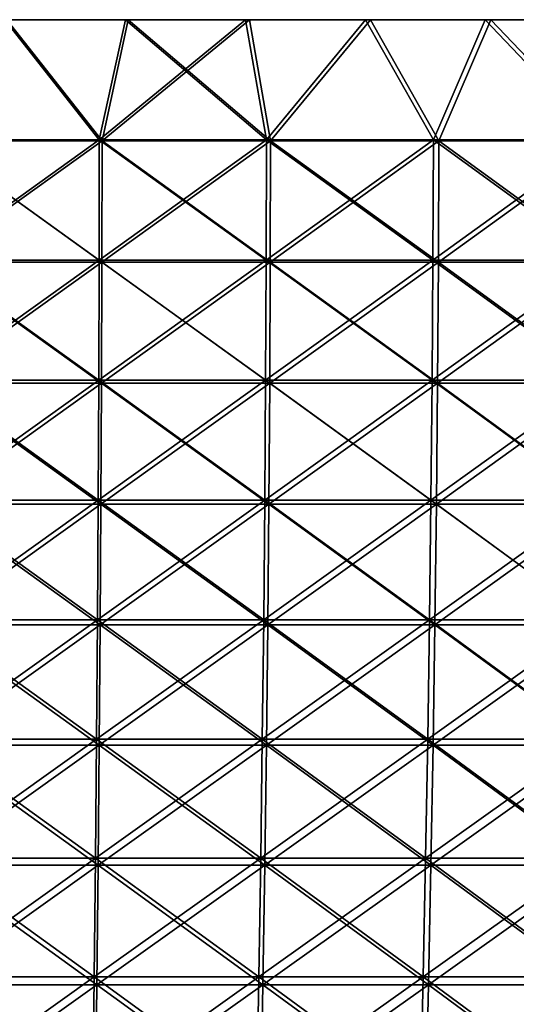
# Model space of a CAD drawing. Header units: millimetres. Extents: x -250 to 250, y -45 to 4150.
# Tile 705 of 805: x 12 to 34, y 4105 to 4150. Entities that reach past the tile are written whole.
import ezdxf

# ---------------------------------------------------------------- set-up
doc = ezdxf.new("R2010")
doc.units = ezdxf.units.MM
doc.header["$LTSCALE"] = 81.481481
for name, color, linetype in [('18', 7, 'CONTINUOUS'), ('19', 7, 'CONTINUOUS'), ('20', 7, 'CONTINUOUS'), ('21', 7, 'CONTINUOUS'), ('22', 7, 'CONTINUOUS')]:
    doc.layers.add(name, color=color, linetype=linetype)

msp = doc.modelspace()

# ---------------------------------------------------------------- linework, layer by layer
at = {"layer": '18', "color": 7, "linetype": 'CONTINUOUS'}
for points in [[(-27.598, 4150, -248.472), (-33.088, 4150, -247.801), (27.598, 4150, -248.472), (-27.598, 4150, -248.472)], [(27.598, 4150, -248.472), (-33.088, 4150, -247.801), (0, 4150, -248), (27.598, 4150, -248.472)], [(27.598, 4150, 248.472), (33.088, 4150, 247.801), (-27.598, 4150, 248.472), (27.598, 4150, 248.472)], [(-27.598, 4150, 248.472), (33.088, 4150, 247.801), (0, 4150, 248), (-27.598, 4150, 248.472)], [(-22.095, 4150, 249.022), (27.598, 4150, 248.472), (-27.598, 4150, 248.472), (-22.095, 4150, 249.022)], [(-22.095, 4150, -249.022), (-27.598, 4150, -248.472), (22.095, 4150, -249.022), (-22.095, 4150, -249.022)], [(22.095, 4150, -249.022), (-27.598, 4150, -248.472), (27.598, 4150, -248.472), (22.095, 4150, -249.022)], [(22.095, 4150, 249.022), (27.598, 4150, 248.472), (-22.095, 4150, 249.022), (22.095, 4150, 249.022)], [(-16.581, 4150, 249.45), (22.095, 4150, 249.022), (-22.095, 4150, 249.022), (-16.581, 4150, 249.45)], [(-16.581, 4150, -249.45), (-22.095, 4150, -249.022), (16.581, 4150, -249.45), (-16.581, 4150, -249.45)], [(16.581, 4150, -249.45), (-22.095, 4150, -249.022), (22.095, 4150, -249.022), (16.581, 4150, -249.45)], [(16.581, 4150, 249.45), (22.095, 4150, 249.022), (-16.581, 4150, 249.45), (16.581, 4150, 249.45)], [(-11.058, 4150, 249.755), (16.581, 4150, 249.45), (-16.581, 4150, 249.45), (-11.058, 4150, 249.755)], [(11.058, 4150, -249.755), (-16.581, 4150, -249.45), (16.581, 4150, -249.45), (11.058, 4150, -249.755)], [(11.058, 4150, 249.755), (16.581, 4150, 249.45), (-11.058, 4150, 249.755), (11.058, 4150, 249.755)], [(0, 4150, 248), (33.088, 4150, 247.801), (5.486, 4150, 247.939), (0, 4150, 248)], [(5.486, 4150, -247.939), (27.598, 4150, -248.472), (0, 4150, -248), (5.486, 4150, -247.939)], [(5.486, 4150, 247.939), (33.088, 4150, 247.801), (10.97, 4150, 247.757), (5.486, 4150, 247.939)], [(33.088, 4150, -247.801), (27.598, 4150, -248.472), (5.486, 4150, -247.939), (33.088, 4150, -247.801)], [(10.97, 4150, -247.757), (33.088, 4150, -247.801), (5.486, 4150, -247.939), (10.97, 4150, -247.757)], [(33.088, 4150, 247.801), (38.562, 4150, 247.008), (10.97, 4150, 247.757), (33.088, 4150, 247.801)], [(10.97, 4150, 247.757), (38.562, 4150, 247.008), (16.448, 4150, 247.454), (10.97, 4150, 247.757)], [(16.448, 4150, -247.454), (33.088, 4150, -247.801), (10.97, 4150, -247.757), (16.448, 4150, -247.454)], [(16.448, 4150, 247.454), (38.562, 4150, 247.008), (21.918, 4150, 247.03), (16.448, 4150, 247.454)], [(21.918, 4150, -247.03), (33.088, 4150, -247.801), (16.448, 4150, -247.454), (21.918, 4150, -247.03)], [(21.918, 4150, 247.03), (38.562, 4150, 247.008), (27.377, 4150, 246.484), (21.918, 4150, 247.03)], [(38.562, 4150, -247.008), (33.088, 4150, -247.801), (21.918, 4150, -247.03), (38.562, 4150, -247.008)], [(27.377, 4150, -246.484), (38.562, 4150, -247.008), (21.918, 4150, -247.03), (27.377, 4150, -246.484)], [(38.562, 4150, 247.008), (44.017, 4150, 246.094), (27.377, 4150, 246.484), (38.562, 4150, 247.008)], [(27.377, 4150, 246.484), (44.017, 4150, 246.094), (32.824, 4150, 245.818), (27.377, 4150, 246.484)], [(44.017, 4150, -246.094), (38.562, 4150, -247.008), (27.377, 4150, -246.484), (44.017, 4150, -246.094)], [(32.823, 4150, -245.818), (44.017, 4150, -246.094), (27.377, 4150, -246.484), (32.823, 4150, -245.818)], [(49.45, 4150, -245.06), (44.017, 4150, -246.094), (32.823, 4150, -245.818), (49.45, 4150, -245.06)], [(38.253, 4150, -245.032), (49.45, 4150, -245.06), (32.823, 4150, -245.818), (38.253, 4150, -245.032)], [(44.017, 4150, 246.094), (49.45, 4150, 245.06), (32.824, 4150, 245.818), (44.017, 4150, 246.094)], [(32.824, 4150, 245.818), (49.45, 4150, 245.06), (38.254, 4150, 245.032), (32.824, 4150, 245.818)]]:
    msp.add_3dface(points, dxfattribs=at)
at = {"layer": '19', "color": 7, "linetype": 'CONTINUOUS'}
for points in [[(11.058, 4150, -249.755), (15.386, 4144.483, -249.465), (7.697, 4144.483, -249.821), (11.058, 4150, -249.755)], [(11.058, 4150, -249.755), (16.581, 4150, -249.45), (15.386, 4144.483, -249.465), (11.058, 4150, -249.755)], [(16.581, 4150, -249.45), (22.095, 4150, -249.022), (15.386, 4144.483, -249.465), (16.581, 4150, -249.45)], [(22.095, 4150, -249.022), (23.061, 4144.483, -248.873), (15.386, 4144.483, -249.465), (22.095, 4150, -249.022)], [(22.095, 4150, -249.022), (27.598, 4150, -248.472), (23.061, 4144.483, -248.873), (22.095, 4150, -249.022)], [(27.598, 4150, -248.472), (30.715, 4144.483, -248.045), (23.061, 4144.483, -248.873), (27.598, 4150, -248.472)], [(27.598, 4150, -248.472), (33.088, 4150, -247.801), (30.715, 4144.483, -248.045), (27.598, 4150, -248.472)], [(33.088, 4150, -247.801), (38.339, 4144.483, -246.981), (30.715, 4144.483, -248.045), (33.088, 4150, -247.801)], [(33.088, 4150, -247.801), (38.562, 4150, -247.008), (38.339, 4144.483, -246.981), (33.088, 4150, -247.801)], [(15.375, 4138.964, -249.283), (7.691, 4138.964, -249.638), (15.386, 4144.483, -249.465), (15.375, 4138.964, -249.283)], [(15.386, 4144.483, -249.465), (7.691, 4138.964, -249.638), (7.697, 4144.483, -249.821), (15.386, 4144.483, -249.465)], [(23.045, 4138.964, -248.691), (15.375, 4138.964, -249.283), (23.061, 4144.483, -248.873), (23.045, 4138.964, -248.691)], [(23.061, 4144.483, -248.873), (15.375, 4138.964, -249.283), (15.386, 4144.483, -249.465), (23.061, 4144.483, -248.873)], [(30.692, 4138.964, -247.863), (23.045, 4138.964, -248.691), (30.715, 4144.483, -248.045), (30.692, 4138.964, -247.863)], [(30.715, 4144.483, -248.045), (23.045, 4138.964, -248.691), (23.061, 4144.483, -248.873), (30.715, 4144.483, -248.045)], [(38.311, 4138.964, -246.801), (30.692, 4138.964, -247.863), (38.339, 4144.483, -246.981), (38.311, 4138.964, -246.801)], [(38.339, 4144.483, -246.981), (30.692, 4138.964, -247.863), (30.715, 4144.483, -248.045), (38.339, 4144.483, -246.981)], [(15.356, 4133.45, -248.978), (7.682, 4133.45, -249.333), (15.375, 4138.964, -249.283), (15.356, 4133.45, -248.978)], [(15.375, 4138.964, -249.283), (7.682, 4133.45, -249.333), (7.691, 4138.964, -249.638), (15.375, 4138.964, -249.283)], [(23.016, 4133.45, -248.387), (15.356, 4133.45, -248.978), (23.045, 4138.964, -248.691), (23.016, 4133.45, -248.387)], [(23.045, 4138.964, -248.691), (15.356, 4133.45, -248.978), (15.375, 4138.964, -249.283), (23.045, 4138.964, -248.691)], [(30.655, 4133.45, -247.561), (23.016, 4133.45, -248.387), (30.692, 4138.964, -247.863), (30.655, 4133.45, -247.561)], [(30.692, 4138.964, -247.863), (23.016, 4133.45, -248.387), (23.045, 4138.964, -248.691), (30.692, 4138.964, -247.863)], [(38.264, 4133.45, -246.499), (30.655, 4133.45, -247.561), (38.311, 4138.964, -246.801), (38.264, 4133.45, -246.499)], [(38.311, 4138.964, -246.801), (30.655, 4133.45, -247.561), (30.692, 4138.964, -247.863), (38.311, 4138.964, -246.801)], [(15.33, 4127.944, -248.553), (7.669, 4127.944, -248.907), (15.356, 4133.45, -248.978), (15.33, 4127.944, -248.553)], [(15.356, 4133.45, -248.978), (7.669, 4127.944, -248.907), (7.682, 4133.45, -249.333), (15.356, 4133.45, -248.978)], [(22.977, 4127.944, -247.963), (15.33, 4127.944, -248.553), (23.016, 4133.45, -248.387), (22.977, 4127.944, -247.963)], [(23.016, 4133.45, -248.387), (15.33, 4127.944, -248.553), (15.356, 4133.45, -248.978), (23.016, 4133.45, -248.387)], [(30.602, 4127.944, -247.138), (22.977, 4127.944, -247.963), (30.655, 4133.45, -247.561), (30.602, 4127.944, -247.138)], [(30.655, 4133.45, -247.561), (22.977, 4127.944, -247.963), (23.016, 4133.45, -248.387), (30.655, 4133.45, -247.561)], [(38.198, 4127.944, -246.078), (30.602, 4127.944, -247.138), (38.264, 4133.45, -246.499), (38.198, 4127.944, -246.078)], [(38.264, 4133.45, -246.499), (30.602, 4127.944, -247.138), (30.655, 4133.45, -247.561), (38.264, 4133.45, -246.499)], [(15.296, 4122.448, -248.006), (7.652, 4122.448, -248.359), (15.33, 4127.944, -248.553), (15.296, 4122.448, -248.006)], [(15.33, 4127.944, -248.553), (7.652, 4122.448, -248.359), (7.669, 4127.944, -248.907), (15.33, 4127.944, -248.553)], [(22.927, 4122.448, -247.417), (15.296, 4122.448, -248.006), (22.977, 4127.944, -247.963), (22.927, 4122.448, -247.417)], [(22.977, 4127.944, -247.963), (15.296, 4122.448, -248.006), (15.33, 4127.944, -248.553), (22.977, 4127.944, -247.963)], [(30.535, 4122.448, -246.594), (22.927, 4122.448, -247.417), (30.602, 4127.944, -247.138), (30.535, 4122.448, -246.594)], [(30.602, 4127.944, -247.138), (22.927, 4122.448, -247.417), (22.977, 4127.944, -247.963), (30.602, 4127.944, -247.138)], [(38.114, 4122.448, -245.537), (30.535, 4122.448, -246.594), (38.198, 4127.944, -246.078), (38.114, 4122.448, -245.537)], [(38.198, 4127.944, -246.078), (30.535, 4122.448, -246.594), (30.602, 4127.944, -247.138), (38.198, 4127.944, -246.078)], [(15.255, 4116.967, -247.338), (7.631, 4116.967, -247.69), (15.296, 4122.448, -248.006), (15.255, 4116.967, -247.338)], [(15.296, 4122.448, -248.006), (7.631, 4116.967, -247.69), (7.652, 4122.448, -248.359), (15.296, 4122.448, -248.006)], [(22.865, 4116.967, -246.751), (15.255, 4116.967, -247.338), (22.927, 4122.448, -247.417), (22.865, 4116.967, -246.751)], [(22.927, 4122.448, -247.417), (15.255, 4116.967, -247.338), (15.296, 4122.448, -248.006), (22.927, 4122.448, -247.417)], [(30.453, 4116.967, -245.93), (22.865, 4116.967, -246.751), (30.535, 4122.448, -246.594), (30.453, 4116.967, -245.93)], [(30.535, 4122.448, -246.594), (22.865, 4116.967, -246.751), (22.927, 4122.448, -247.417), (30.535, 4122.448, -246.594)], [(38.012, 4116.967, -244.875), (30.453, 4116.967, -245.93), (38.114, 4122.448, -245.537), (38.012, 4116.967, -244.875)], [(38.114, 4122.448, -245.537), (30.453, 4116.967, -245.93), (30.535, 4122.448, -246.594), (38.114, 4122.448, -245.537)], [(15.207, 4111.501, -246.549), (7.607, 4111.501, -246.901), (15.255, 4116.967, -247.338), (15.207, 4111.501, -246.549)], [(15.255, 4116.967, -247.338), (7.607, 4111.501, -246.901), (7.631, 4116.967, -247.69), (15.255, 4116.967, -247.338)], [(22.792, 4111.501, -245.964), (15.207, 4111.501, -246.549), (22.865, 4116.967, -246.751), (22.792, 4111.501, -245.964)], [(22.865, 4116.967, -246.751), (15.207, 4111.501, -246.549), (15.255, 4116.967, -247.338), (22.865, 4116.967, -246.751)], [(30.356, 4111.501, -245.146), (22.792, 4111.501, -245.964), (30.453, 4116.967, -245.93), (30.356, 4111.501, -245.146)], [(30.453, 4116.967, -245.93), (22.792, 4111.501, -245.964), (22.865, 4116.967, -246.751), (30.453, 4116.967, -245.93)], [(37.89, 4111.501, -244.095), (30.356, 4111.501, -245.146), (38.012, 4116.967, -244.875), (37.89, 4111.501, -244.095)], [(38.012, 4116.967, -244.875), (30.356, 4111.501, -245.146), (30.453, 4116.967, -245.93), (38.012, 4116.967, -244.875)], [(15.151, 4106.054, -245.64), (7.579, 4106.054, -245.99), (15.207, 4111.501, -246.549), (15.151, 4106.054, -245.64)], [(15.207, 4111.501, -246.549), (7.579, 4106.054, -245.99), (7.607, 4111.501, -246.901), (15.207, 4111.501, -246.549)], [(22.708, 4106.054, -245.057), (15.151, 4106.054, -245.64), (22.792, 4111.501, -245.964), (22.708, 4106.054, -245.057)], [(22.792, 4111.501, -245.964), (15.151, 4106.054, -245.64), (15.207, 4111.501, -246.549), (22.792, 4111.501, -245.964)], [(30.244, 4106.054, -244.242), (22.708, 4106.054, -245.057), (30.356, 4111.501, -245.146), (30.244, 4106.054, -244.242)], [(30.356, 4111.501, -245.146), (22.708, 4106.054, -245.057), (22.792, 4111.501, -245.964), (30.356, 4111.501, -245.146)], [(37.751, 4106.054, -243.195), (30.244, 4106.054, -244.242), (37.89, 4111.501, -244.095), (37.751, 4106.054, -243.195)], [(37.89, 4111.501, -244.095), (30.244, 4106.054, -244.242), (30.356, 4111.501, -245.146), (37.89, 4111.501, -244.095)], [(15.087, 4100.628, -244.612), (7.547, 4100.628, -244.96), (15.151, 4106.054, -245.64), (15.087, 4100.628, -244.612)], [(15.151, 4106.054, -245.64), (7.547, 4100.628, -244.96), (7.579, 4106.054, -245.99), (15.151, 4106.054, -245.64)], [(22.613, 4100.628, -244.031), (15.087, 4100.628, -244.612), (22.708, 4106.054, -245.057), (22.613, 4100.628, -244.031)], [(22.708, 4106.054, -245.057), (15.087, 4100.628, -244.612), (15.151, 4106.054, -245.64), (22.708, 4106.054, -245.057)], [(30.117, 4100.628, -243.219), (22.613, 4100.628, -244.031), (30.244, 4106.054, -244.242), (30.117, 4100.628, -243.219)], [(30.244, 4106.054, -244.242), (22.613, 4100.628, -244.031), (22.708, 4106.054, -245.057), (30.244, 4106.054, -244.242)], [(37.593, 4100.628, -242.176), (30.117, 4100.628, -243.219), (37.751, 4106.054, -243.195), (37.593, 4100.628, -242.176)], [(37.751, 4106.054, -243.195), (30.117, 4100.628, -243.219), (30.244, 4106.054, -244.242), (37.751, 4106.054, -243.195)]]:
    msp.add_3dface(points, dxfattribs=at)
at = {"layer": '20', "color": 7, "linetype": 'CONTINUOUS'}
for points in [[(11.058, 4150, 249.755), (7.697, 4144.483, 249.821), (15.386, 4144.483, 249.465), (11.058, 4150, 249.755)], [(16.581, 4150, 249.45), (11.058, 4150, 249.755), (15.386, 4144.483, 249.465), (16.581, 4150, 249.45)], [(16.581, 4150, 249.45), (15.386, 4144.483, 249.465), (23.061, 4144.483, 248.873), (16.581, 4150, 249.45)], [(22.095, 4150, 249.022), (16.581, 4150, 249.45), (23.061, 4144.483, 248.873), (22.095, 4150, 249.022)], [(27.598, 4150, 248.472), (22.095, 4150, 249.022), (23.061, 4144.483, 248.873), (27.598, 4150, 248.472)], [(27.598, 4150, 248.472), (23.061, 4144.483, 248.873), (30.715, 4144.483, 248.045), (27.598, 4150, 248.472)], [(33.088, 4150, 247.801), (27.598, 4150, 248.472), (30.715, 4144.483, 248.045), (33.088, 4150, 247.801)], [(33.088, 4150, 247.801), (30.715, 4144.483, 248.045), (38.339, 4144.483, 246.981), (33.088, 4150, 247.801)], [(38.562, 4150, 247.008), (33.088, 4150, 247.801), (38.339, 4144.483, 246.981), (38.562, 4150, 247.008)], [(7.691, 4138.964, 249.638), (15.375, 4138.964, 249.283), (7.697, 4144.483, 249.821), (7.691, 4138.964, 249.638)], [(7.697, 4144.483, 249.821), (15.375, 4138.964, 249.283), (15.386, 4144.483, 249.465), (7.697, 4144.483, 249.821)], [(15.375, 4138.964, 249.283), (23.045, 4138.964, 248.691), (15.386, 4144.483, 249.465), (15.375, 4138.964, 249.283)], [(15.386, 4144.483, 249.465), (23.045, 4138.964, 248.691), (23.061, 4144.483, 248.873), (15.386, 4144.483, 249.465)], [(23.045, 4138.964, 248.691), (30.692, 4138.964, 247.863), (23.061, 4144.483, 248.873), (23.045, 4138.964, 248.691)], [(23.061, 4144.483, 248.873), (30.692, 4138.964, 247.863), (30.715, 4144.483, 248.045), (23.061, 4144.483, 248.873)], [(30.692, 4138.964, 247.863), (38.311, 4138.964, 246.801), (30.715, 4144.483, 248.045), (30.692, 4138.964, 247.863)], [(30.715, 4144.483, 248.045), (38.311, 4138.964, 246.801), (38.339, 4144.483, 246.981), (30.715, 4144.483, 248.045)], [(7.682, 4133.45, 249.333), (15.356, 4133.45, 248.978), (7.691, 4138.964, 249.638), (7.682, 4133.45, 249.333)], [(7.691, 4138.964, 249.638), (15.356, 4133.45, 248.978), (15.375, 4138.964, 249.283), (7.691, 4138.964, 249.638)], [(15.356, 4133.45, 248.978), (23.016, 4133.45, 248.387), (15.375, 4138.964, 249.283), (15.356, 4133.45, 248.978)], [(15.375, 4138.964, 249.283), (23.016, 4133.45, 248.387), (23.045, 4138.964, 248.691), (15.375, 4138.964, 249.283)], [(23.016, 4133.45, 248.387), (30.655, 4133.45, 247.561), (23.045, 4138.964, 248.691), (23.016, 4133.45, 248.387)], [(23.045, 4138.964, 248.691), (30.655, 4133.45, 247.561), (30.692, 4138.964, 247.863), (23.045, 4138.964, 248.691)], [(30.655, 4133.45, 247.561), (38.264, 4133.45, 246.499), (30.692, 4138.964, 247.863), (30.655, 4133.45, 247.561)], [(30.692, 4138.964, 247.863), (38.264, 4133.45, 246.499), (38.311, 4138.964, 246.801), (30.692, 4138.964, 247.863)], [(7.669, 4127.944, 248.907), (15.33, 4127.944, 248.553), (7.682, 4133.45, 249.333), (7.669, 4127.944, 248.907)], [(7.682, 4133.45, 249.333), (15.33, 4127.944, 248.553), (15.356, 4133.45, 248.978), (7.682, 4133.45, 249.333)], [(15.33, 4127.944, 248.553), (22.977, 4127.944, 247.963), (15.356, 4133.45, 248.978), (15.33, 4127.944, 248.553)], [(15.356, 4133.45, 248.978), (22.977, 4127.944, 247.963), (23.016, 4133.45, 248.387), (15.356, 4133.45, 248.978)], [(22.977, 4127.944, 247.963), (30.602, 4127.944, 247.138), (23.016, 4133.45, 248.387), (22.977, 4127.944, 247.963)], [(23.016, 4133.45, 248.387), (30.602, 4127.944, 247.138), (30.655, 4133.45, 247.561), (23.016, 4133.45, 248.387)], [(30.602, 4127.944, 247.138), (38.198, 4127.944, 246.078), (30.655, 4133.45, 247.561), (30.602, 4127.944, 247.138)], [(30.655, 4133.45, 247.561), (38.198, 4127.944, 246.078), (38.264, 4133.45, 246.499), (30.655, 4133.45, 247.561)], [(7.652, 4122.448, 248.359), (15.296, 4122.448, 248.006), (7.669, 4127.944, 248.907), (7.652, 4122.448, 248.359)], [(7.669, 4127.944, 248.907), (15.296, 4122.448, 248.006), (15.33, 4127.944, 248.553), (7.669, 4127.944, 248.907)], [(15.296, 4122.448, 248.006), (22.927, 4122.448, 247.417), (15.33, 4127.944, 248.553), (15.296, 4122.448, 248.006)], [(15.33, 4127.944, 248.553), (22.927, 4122.448, 247.417), (22.977, 4127.944, 247.963), (15.33, 4127.944, 248.553)], [(22.927, 4122.448, 247.417), (30.535, 4122.448, 246.594), (22.977, 4127.944, 247.963), (22.927, 4122.448, 247.417)], [(22.977, 4127.944, 247.963), (30.535, 4122.448, 246.594), (30.602, 4127.944, 247.138), (22.977, 4127.944, 247.963)], [(30.535, 4122.448, 246.594), (38.114, 4122.448, 245.537), (30.602, 4127.944, 247.138), (30.535, 4122.448, 246.594)], [(30.602, 4127.944, 247.138), (38.114, 4122.448, 245.537), (38.198, 4127.944, 246.078), (30.602, 4127.944, 247.138)], [(7.631, 4116.967, 247.69), (15.255, 4116.967, 247.338), (7.652, 4122.448, 248.359), (7.631, 4116.967, 247.69)], [(7.652, 4122.448, 248.359), (15.255, 4116.967, 247.338), (15.296, 4122.448, 248.006), (7.652, 4122.448, 248.359)], [(15.255, 4116.967, 247.338), (22.865, 4116.967, 246.751), (15.296, 4122.448, 248.006), (15.255, 4116.967, 247.338)], [(15.296, 4122.448, 248.006), (22.865, 4116.967, 246.751), (22.927, 4122.448, 247.417), (15.296, 4122.448, 248.006)], [(22.865, 4116.967, 246.751), (30.453, 4116.967, 245.93), (22.927, 4122.448, 247.417), (22.865, 4116.967, 246.751)], [(22.927, 4122.448, 247.417), (30.453, 4116.967, 245.93), (30.535, 4122.448, 246.594), (22.927, 4122.448, 247.417)], [(30.453, 4116.967, 245.93), (38.012, 4116.967, 244.875), (30.535, 4122.448, 246.594), (30.453, 4116.967, 245.93)], [(30.535, 4122.448, 246.594), (38.012, 4116.967, 244.875), (38.114, 4122.448, 245.537), (30.535, 4122.448, 246.594)], [(7.607, 4111.501, 246.901), (15.207, 4111.501, 246.549), (7.631, 4116.967, 247.69), (7.607, 4111.501, 246.901)], [(7.631, 4116.967, 247.69), (15.207, 4111.501, 246.549), (15.255, 4116.967, 247.338), (7.631, 4116.967, 247.69)], [(15.207, 4111.501, 246.549), (22.792, 4111.501, 245.964), (15.255, 4116.967, 247.338), (15.207, 4111.501, 246.549)], [(15.255, 4116.967, 247.338), (22.792, 4111.501, 245.964), (22.865, 4116.967, 246.751), (15.255, 4116.967, 247.338)], [(22.792, 4111.501, 245.964), (30.356, 4111.501, 245.146), (22.865, 4116.967, 246.751), (22.792, 4111.501, 245.964)], [(22.865, 4116.967, 246.751), (30.356, 4111.501, 245.146), (30.453, 4116.967, 245.93), (22.865, 4116.967, 246.751)], [(30.356, 4111.501, 245.146), (37.89, 4111.501, 244.095), (30.453, 4116.967, 245.93), (30.356, 4111.501, 245.146)], [(30.453, 4116.967, 245.93), (37.89, 4111.501, 244.095), (38.012, 4116.967, 244.875), (30.453, 4116.967, 245.93)], [(7.579, 4106.054, 245.99), (15.151, 4106.054, 245.64), (7.607, 4111.501, 246.901), (7.579, 4106.054, 245.99)], [(7.607, 4111.501, 246.901), (15.151, 4106.054, 245.64), (15.207, 4111.501, 246.549), (7.607, 4111.501, 246.901)], [(15.151, 4106.054, 245.64), (22.708, 4106.054, 245.057), (15.207, 4111.501, 246.549), (15.151, 4106.054, 245.64)], [(15.207, 4111.501, 246.549), (22.708, 4106.054, 245.057), (22.792, 4111.501, 245.964), (15.207, 4111.501, 246.549)], [(22.708, 4106.054, 245.057), (30.244, 4106.054, 244.242), (22.792, 4111.501, 245.964), (22.708, 4106.054, 245.057)], [(22.792, 4111.501, 245.964), (30.244, 4106.054, 244.242), (30.356, 4111.501, 245.146), (22.792, 4111.501, 245.964)], [(30.244, 4106.054, 244.242), (37.751, 4106.054, 243.195), (30.356, 4111.501, 245.146), (30.244, 4106.054, 244.242)], [(30.356, 4111.501, 245.146), (37.751, 4106.054, 243.195), (37.89, 4111.501, 244.095), (30.356, 4111.501, 245.146)], [(7.547, 4100.628, 244.96), (15.087, 4100.628, 244.612), (7.579, 4106.054, 245.99), (7.547, 4100.628, 244.96)], [(7.579, 4106.054, 245.99), (15.087, 4100.628, 244.612), (15.151, 4106.054, 245.64), (7.579, 4106.054, 245.99)], [(15.087, 4100.628, 244.612), (22.613, 4100.628, 244.031), (15.151, 4106.054, 245.64), (15.087, 4100.628, 244.612)], [(15.151, 4106.054, 245.64), (22.613, 4100.628, 244.031), (22.708, 4106.054, 245.057), (15.151, 4106.054, 245.64)], [(22.613, 4100.628, 244.031), (30.117, 4100.628, 243.219), (22.708, 4106.054, 245.057), (22.613, 4100.628, 244.031)], [(22.708, 4106.054, 245.057), (30.117, 4100.628, 243.219), (30.244, 4106.054, 244.242), (22.708, 4106.054, 245.057)], [(30.117, 4100.628, 243.219), (37.593, 4100.628, 242.176), (30.244, 4106.054, 244.242), (30.117, 4100.628, 243.219)], [(30.244, 4106.054, 244.242), (37.593, 4100.628, 242.176), (37.751, 4106.054, 243.195), (30.244, 4106.054, 244.242)]]:
    msp.add_3dface(points, dxfattribs=at)
at = {"layer": '21', "color": 7, "linetype": 'CONTINUOUS'}
for points in [[(10.97, 4150, 247.757), (15.263, 4144.528, 247.469), (7.635, 4144.528, 247.822), (10.97, 4150, 247.757)], [(10.97, 4150, 247.757), (16.448, 4150, 247.454), (15.263, 4144.528, 247.469), (10.97, 4150, 247.757)], [(16.448, 4150, 247.454), (21.918, 4150, 247.03), (15.263, 4144.528, 247.469), (16.448, 4150, 247.454)], [(21.918, 4150, 247.03), (22.877, 4144.528, 246.882), (15.263, 4144.528, 247.469), (21.918, 4150, 247.03)], [(21.918, 4150, 247.03), (27.377, 4150, 246.484), (22.877, 4144.528, 246.882), (21.918, 4150, 247.03)], [(27.377, 4150, 246.484), (30.469, 4144.528, 246.06), (22.877, 4144.528, 246.882), (27.377, 4150, 246.484)], [(27.377, 4150, 246.484), (32.824, 4150, 245.818), (30.469, 4144.528, 246.06), (27.377, 4150, 246.484)], [(32.824, 4150, 245.818), (38.032, 4144.528, 245.005), (30.469, 4144.528, 246.06), (32.824, 4150, 245.818)], [(32.824, 4150, 245.818), (38.254, 4150, 245.032), (38.032, 4144.528, 245.005), (32.824, 4150, 245.818)], [(15.252, 4139.054, 247.288), (7.63, 4139.054, 247.641), (15.263, 4144.528, 247.469), (15.252, 4139.054, 247.288)], [(15.263, 4144.528, 247.469), (7.63, 4139.054, 247.641), (7.635, 4144.528, 247.822), (15.263, 4144.528, 247.469)], [(22.86, 4139.054, 246.701), (15.252, 4139.054, 247.288), (22.877, 4144.528, 246.882), (22.86, 4139.054, 246.701)], [(22.877, 4144.528, 246.882), (15.252, 4139.054, 247.288), (15.263, 4144.528, 247.469), (22.877, 4144.528, 246.882)], [(30.447, 4139.054, 245.88), (22.86, 4139.054, 246.701), (30.469, 4144.528, 246.06), (30.447, 4139.054, 245.88)], [(30.469, 4144.528, 246.06), (22.86, 4139.054, 246.701), (22.877, 4144.528, 246.882), (30.469, 4144.528, 246.06)], [(38.004, 4139.054, 244.826), (30.447, 4139.054, 245.88), (38.032, 4144.528, 245.005), (38.004, 4139.054, 244.826)], [(38.032, 4144.528, 245.005), (30.447, 4139.054, 245.88), (30.469, 4144.528, 246.06), (38.032, 4144.528, 245.005)], [(15.234, 4133.584, 246.987), (7.62, 4133.584, 247.339), (15.252, 4139.054, 247.288), (15.234, 4133.584, 246.987)], [(15.252, 4139.054, 247.288), (7.62, 4133.584, 247.339), (7.63, 4139.054, 247.641), (15.252, 4139.054, 247.288)], [(22.832, 4133.584, 246.401), (15.234, 4133.584, 246.987), (22.86, 4139.054, 246.701), (22.832, 4133.584, 246.401)], [(22.86, 4139.054, 246.701), (15.234, 4133.584, 246.987), (15.252, 4139.054, 247.288), (22.86, 4139.054, 246.701)], [(30.409, 4133.584, 245.581), (22.832, 4133.584, 246.401), (30.447, 4139.054, 245.88), (30.409, 4133.584, 245.581)], [(30.447, 4139.054, 245.88), (22.832, 4133.584, 246.401), (22.86, 4139.054, 246.701), (30.447, 4139.054, 245.88)], [(37.958, 4133.584, 244.528), (30.409, 4133.584, 245.581), (38.004, 4139.054, 244.826), (37.958, 4133.584, 244.528)], [(38.004, 4139.054, 244.826), (30.409, 4133.584, 245.581), (30.447, 4139.054, 245.88), (38.004, 4139.054, 244.826)], [(15.208, 4128.123, 246.565), (7.607, 4128.123, 246.916), (15.234, 4133.584, 246.987), (15.208, 4128.123, 246.565)], [(15.234, 4133.584, 246.987), (7.607, 4128.123, 246.916), (7.62, 4133.584, 247.339), (15.234, 4133.584, 246.987)], [(22.793, 4128.123, 245.979), (15.208, 4128.123, 246.565), (22.832, 4133.584, 246.401), (22.793, 4128.123, 245.979)], [(22.832, 4133.584, 246.401), (15.208, 4128.123, 246.565), (15.234, 4133.584, 246.987), (22.832, 4133.584, 246.401)], [(30.357, 4128.123, 245.161), (22.793, 4128.123, 245.979), (30.409, 4133.584, 245.581), (30.357, 4128.123, 245.161)], [(30.409, 4133.584, 245.581), (22.793, 4128.123, 245.979), (22.832, 4133.584, 246.401), (30.409, 4133.584, 245.581)], [(37.893, 4128.123, 244.11), (30.357, 4128.123, 245.161), (37.958, 4133.584, 244.528), (37.893, 4128.123, 244.11)], [(37.958, 4133.584, 244.528), (30.357, 4128.123, 245.161), (30.409, 4133.584, 245.581), (37.958, 4133.584, 244.528)], [(15.174, 4122.673, 246.022), (7.591, 4122.673, 246.373), (15.208, 4128.123, 246.565), (15.174, 4122.673, 246.022)], [(15.208, 4128.123, 246.565), (7.591, 4122.673, 246.373), (7.607, 4128.123, 246.916), (15.208, 4128.123, 246.565)], [(22.743, 4122.673, 245.438), (15.174, 4122.673, 246.022), (22.793, 4128.123, 245.979), (22.743, 4122.673, 245.438)], [(22.793, 4128.123, 245.979), (15.174, 4122.673, 246.022), (15.208, 4128.123, 246.565), (22.793, 4128.123, 245.979)], [(30.291, 4122.673, 244.622), (22.743, 4122.673, 245.438), (30.357, 4128.123, 245.161), (30.291, 4122.673, 244.622)], [(30.357, 4128.123, 245.161), (22.743, 4122.673, 245.438), (22.793, 4128.123, 245.979), (30.357, 4128.123, 245.161)], [(37.809, 4122.673, 243.573), (30.291, 4122.673, 244.622), (37.893, 4128.123, 244.11), (37.809, 4122.673, 243.573)], [(37.893, 4128.123, 244.11), (30.291, 4122.673, 244.622), (30.357, 4128.123, 245.161), (37.893, 4128.123, 244.11)], [(15.133, 4117.235, 245.36), (7.57, 4117.235, 245.71), (15.174, 4122.673, 246.022), (15.133, 4117.235, 245.36)], [(15.174, 4122.673, 246.022), (7.57, 4117.235, 245.71), (7.591, 4122.673, 246.373), (15.174, 4122.673, 246.022)], [(22.682, 4117.235, 244.777), (15.133, 4117.235, 245.36), (22.743, 4122.673, 245.438), (22.682, 4117.235, 244.777)], [(22.743, 4122.673, 245.438), (15.133, 4117.235, 245.36), (15.174, 4122.673, 246.022), (22.743, 4122.673, 245.438)], [(30.209, 4117.235, 243.963), (22.682, 4117.235, 244.777), (30.291, 4122.673, 244.622), (30.209, 4117.235, 243.963)], [(30.291, 4122.673, 244.622), (22.682, 4117.235, 244.777), (22.743, 4122.673, 245.438), (30.291, 4122.673, 244.622)], [(37.708, 4117.235, 242.917), (30.209, 4117.235, 243.963), (37.809, 4122.673, 243.573), (37.708, 4117.235, 242.917)], [(37.809, 4122.673, 243.573), (30.209, 4117.235, 243.963), (30.291, 4122.673, 244.622), (37.809, 4122.673, 243.573)], [(15.085, 4111.814, 244.578), (7.546, 4111.814, 244.926), (15.133, 4117.235, 245.36), (15.085, 4111.814, 244.578)], [(15.133, 4117.235, 245.36), (7.546, 4111.814, 244.926), (7.57, 4117.235, 245.71), (15.133, 4117.235, 245.36)], [(22.61, 4111.814, 243.997), (15.085, 4111.814, 244.578), (22.682, 4117.235, 244.777), (22.61, 4111.814, 243.997)], [(22.682, 4117.235, 244.777), (15.085, 4111.814, 244.578), (15.133, 4117.235, 245.36), (22.682, 4117.235, 244.777)], [(30.113, 4111.814, 243.185), (22.61, 4111.814, 243.997), (30.209, 4117.235, 243.963), (30.113, 4111.814, 243.185)], [(30.209, 4117.235, 243.963), (22.61, 4111.814, 243.997), (22.682, 4117.235, 244.777), (30.209, 4117.235, 243.963)], [(37.587, 4111.814, 242.143), (30.113, 4111.814, 243.185), (37.708, 4117.235, 242.917), (37.587, 4111.814, 242.143)], [(37.708, 4117.235, 242.917), (30.113, 4111.814, 243.185), (30.209, 4117.235, 243.963), (37.708, 4117.235, 242.917)], [(15.029, 4106.411, 243.676), (7.518, 4106.411, 244.024), (15.085, 4111.814, 244.578), (15.029, 4106.411, 243.676)], [(15.085, 4111.814, 244.578), (7.518, 4106.411, 244.024), (7.546, 4111.814, 244.926), (15.085, 4111.814, 244.578)], [(22.526, 4106.411, 243.098), (15.029, 4106.411, 243.676), (22.61, 4111.814, 243.997), (22.526, 4106.411, 243.098)], [(22.61, 4111.814, 243.997), (15.029, 4106.411, 243.676), (15.085, 4111.814, 244.578), (22.61, 4111.814, 243.997)], [(30.002, 4106.411, 242.289), (22.526, 4106.411, 243.098), (30.113, 4111.814, 243.185), (30.002, 4106.411, 242.289)], [(30.113, 4111.814, 243.185), (22.526, 4106.411, 243.098), (22.61, 4111.814, 243.997), (30.113, 4111.814, 243.185)], [(37.449, 4106.411, 241.25), (30.002, 4106.411, 242.289), (37.587, 4111.814, 242.143), (37.449, 4106.411, 241.25)], [(37.587, 4111.814, 242.143), (30.002, 4106.411, 242.289), (30.113, 4111.814, 243.185), (37.587, 4111.814, 242.143)], [(14.967, 4101.03, 242.656), (7.487, 4101.03, 243.002), (15.029, 4106.411, 243.676), (14.967, 4101.03, 242.656)], [(15.029, 4106.411, 243.676), (7.487, 4101.03, 243.002), (7.518, 4106.411, 244.024), (15.029, 4106.411, 243.676)], [(22.432, 4101.03, 242.08), (14.967, 4101.03, 242.656), (22.526, 4106.411, 243.098), (22.432, 4101.03, 242.08)], [(22.526, 4106.411, 243.098), (14.967, 4101.03, 242.656), (15.029, 4106.411, 243.676), (22.526, 4106.411, 243.098)], [(29.876, 4101.03, 241.274), (22.432, 4101.03, 242.08), (30.002, 4106.411, 242.289), (29.876, 4101.03, 241.274)], [(30.002, 4106.411, 242.289), (22.432, 4101.03, 242.08), (22.526, 4106.411, 243.098), (30.002, 4106.411, 242.289)], [(37.292, 4101.03, 240.24), (29.876, 4101.03, 241.274), (37.449, 4106.411, 241.25), (37.292, 4101.03, 240.24)], [(37.449, 4106.411, 241.25), (29.876, 4101.03, 241.274), (30.002, 4106.411, 242.289), (37.449, 4106.411, 241.25)]]:
    msp.add_3dface(points, dxfattribs=at)
at = {"layer": '22', "color": 7, "linetype": 'CONTINUOUS'}
for points in [[(10.97, 4150, -247.757), (7.635, 4144.528, -247.822), (15.263, 4144.528, -247.469), (10.97, 4150, -247.757)], [(16.448, 4150, -247.454), (10.97, 4150, -247.757), (15.263, 4144.528, -247.469), (16.448, 4150, -247.454)], [(16.448, 4150, -247.454), (15.263, 4144.528, -247.469), (22.877, 4144.528, -246.882), (16.448, 4150, -247.454)], [(21.918, 4150, -247.03), (16.448, 4150, -247.454), (22.877, 4144.528, -246.882), (21.918, 4150, -247.03)], [(27.377, 4150, -246.484), (21.918, 4150, -247.03), (22.877, 4144.528, -246.882), (27.377, 4150, -246.484)], [(27.377, 4150, -246.484), (22.877, 4144.528, -246.882), (30.469, 4144.528, -246.06), (27.377, 4150, -246.484)], [(32.823, 4150, -245.818), (27.377, 4150, -246.484), (30.469, 4144.528, -246.06), (32.823, 4150, -245.818)], [(32.823, 4150, -245.818), (30.469, 4144.528, -246.06), (38.032, 4144.528, -245.005), (32.823, 4150, -245.818)], [(38.253, 4150, -245.032), (32.823, 4150, -245.818), (38.032, 4144.528, -245.005), (38.253, 4150, -245.032)], [(7.63, 4139.054, -247.641), (15.252, 4139.054, -247.288), (7.635, 4144.528, -247.822), (7.63, 4139.054, -247.641)], [(7.635, 4144.528, -247.822), (15.252, 4139.054, -247.288), (15.263, 4144.528, -247.469), (7.635, 4144.528, -247.822)], [(15.252, 4139.054, -247.288), (22.86, 4139.054, -246.701), (15.263, 4144.528, -247.469), (15.252, 4139.054, -247.288)], [(15.263, 4144.528, -247.469), (22.86, 4139.054, -246.701), (22.877, 4144.528, -246.882), (15.263, 4144.528, -247.469)], [(22.86, 4139.054, -246.701), (30.447, 4139.054, -245.88), (22.877, 4144.528, -246.882), (22.86, 4139.054, -246.701)], [(22.877, 4144.528, -246.882), (30.447, 4139.054, -245.88), (30.469, 4144.528, -246.06), (22.877, 4144.528, -246.882)], [(30.447, 4139.054, -245.88), (38.004, 4139.054, -244.826), (30.469, 4144.528, -246.06), (30.447, 4139.054, -245.88)], [(30.469, 4144.528, -246.06), (38.004, 4139.054, -244.826), (38.032, 4144.528, -245.005), (30.469, 4144.528, -246.06)], [(7.62, 4133.584, -247.339), (15.234, 4133.584, -246.987), (7.63, 4139.054, -247.641), (7.62, 4133.584, -247.339)], [(7.63, 4139.054, -247.641), (15.234, 4133.584, -246.987), (15.252, 4139.054, -247.288), (7.63, 4139.054, -247.641)], [(15.234, 4133.584, -246.987), (22.832, 4133.584, -246.401), (15.252, 4139.054, -247.288), (15.234, 4133.584, -246.987)], [(15.252, 4139.054, -247.288), (22.832, 4133.584, -246.401), (22.86, 4139.054, -246.701), (15.252, 4139.054, -247.288)], [(22.832, 4133.584, -246.401), (30.409, 4133.584, -245.581), (22.86, 4139.054, -246.701), (22.832, 4133.584, -246.401)], [(22.86, 4139.054, -246.701), (30.409, 4133.584, -245.581), (30.447, 4139.054, -245.88), (22.86, 4139.054, -246.701)], [(30.409, 4133.584, -245.581), (37.958, 4133.584, -244.528), (30.447, 4139.054, -245.88), (30.409, 4133.584, -245.581)], [(30.447, 4139.054, -245.88), (37.958, 4133.584, -244.528), (38.004, 4139.054, -244.826), (30.447, 4139.054, -245.88)], [(7.607, 4128.123, -246.916), (15.208, 4128.123, -246.565), (7.62, 4133.584, -247.339), (7.607, 4128.123, -246.916)], [(7.62, 4133.584, -247.339), (15.208, 4128.123, -246.565), (15.234, 4133.584, -246.987), (7.62, 4133.584, -247.339)], [(15.208, 4128.123, -246.565), (22.793, 4128.123, -245.979), (15.234, 4133.584, -246.987), (15.208, 4128.123, -246.565)], [(15.234, 4133.584, -246.987), (22.793, 4128.123, -245.979), (22.832, 4133.584, -246.401), (15.234, 4133.584, -246.987)], [(22.793, 4128.123, -245.979), (30.357, 4128.123, -245.161), (22.832, 4133.584, -246.401), (22.793, 4128.123, -245.979)], [(22.832, 4133.584, -246.401), (30.357, 4128.123, -245.161), (30.409, 4133.584, -245.581), (22.832, 4133.584, -246.401)], [(30.357, 4128.123, -245.161), (37.893, 4128.123, -244.11), (30.409, 4133.584, -245.581), (30.357, 4128.123, -245.161)], [(30.409, 4133.584, -245.581), (37.893, 4128.123, -244.11), (37.958, 4133.584, -244.528), (30.409, 4133.584, -245.581)], [(7.591, 4122.673, -246.373), (15.174, 4122.673, -246.022), (7.607, 4128.123, -246.916), (7.591, 4122.673, -246.373)], [(7.607, 4128.123, -246.916), (15.174, 4122.673, -246.022), (15.208, 4128.123, -246.565), (7.607, 4128.123, -246.916)], [(15.174, 4122.673, -246.022), (22.743, 4122.673, -245.438), (15.208, 4128.123, -246.565), (15.174, 4122.673, -246.022)], [(15.208, 4128.123, -246.565), (22.743, 4122.673, -245.438), (22.793, 4128.123, -245.979), (15.208, 4128.123, -246.565)], [(22.743, 4122.673, -245.438), (30.291, 4122.673, -244.622), (22.793, 4128.123, -245.979), (22.743, 4122.673, -245.438)], [(22.793, 4128.123, -245.979), (30.291, 4122.673, -244.622), (30.357, 4128.123, -245.161), (22.793, 4128.123, -245.979)], [(30.291, 4122.673, -244.622), (37.809, 4122.673, -243.573), (30.357, 4128.123, -245.161), (30.291, 4122.673, -244.622)], [(30.357, 4128.123, -245.161), (37.809, 4122.673, -243.573), (37.893, 4128.123, -244.11), (30.357, 4128.123, -245.161)], [(7.57, 4117.235, -245.71), (15.133, 4117.235, -245.36), (7.591, 4122.673, -246.373), (7.57, 4117.235, -245.71)], [(7.591, 4122.673, -246.373), (15.133, 4117.235, -245.36), (15.174, 4122.673, -246.022), (7.591, 4122.673, -246.373)], [(15.133, 4117.235, -245.36), (22.682, 4117.235, -244.777), (15.174, 4122.673, -246.022), (15.133, 4117.235, -245.36)], [(15.174, 4122.673, -246.022), (22.682, 4117.235, -244.777), (22.743, 4122.673, -245.438), (15.174, 4122.673, -246.022)], [(22.682, 4117.235, -244.777), (30.209, 4117.235, -243.963), (22.743, 4122.673, -245.438), (22.682, 4117.235, -244.777)], [(22.743, 4122.673, -245.438), (30.209, 4117.235, -243.963), (30.291, 4122.673, -244.622), (22.743, 4122.673, -245.438)], [(30.209, 4117.235, -243.963), (37.708, 4117.235, -242.917), (30.291, 4122.673, -244.622), (30.209, 4117.235, -243.963)], [(30.291, 4122.673, -244.622), (37.708, 4117.235, -242.917), (37.809, 4122.673, -243.573), (30.291, 4122.673, -244.622)], [(7.546, 4111.814, -244.926), (15.085, 4111.814, -244.578), (7.57, 4117.235, -245.71), (7.546, 4111.814, -244.926)], [(7.57, 4117.235, -245.71), (15.085, 4111.814, -244.578), (15.133, 4117.235, -245.36), (7.57, 4117.235, -245.71)], [(15.085, 4111.814, -244.578), (22.61, 4111.814, -243.997), (15.133, 4117.235, -245.36), (15.085, 4111.814, -244.578)], [(15.133, 4117.235, -245.36), (22.61, 4111.814, -243.997), (22.682, 4117.235, -244.777), (15.133, 4117.235, -245.36)], [(22.61, 4111.814, -243.997), (30.113, 4111.814, -243.185), (22.682, 4117.235, -244.777), (22.61, 4111.814, -243.997)], [(22.682, 4117.235, -244.777), (30.113, 4111.814, -243.185), (30.209, 4117.235, -243.963), (22.682, 4117.235, -244.777)], [(30.113, 4111.814, -243.185), (37.587, 4111.814, -242.143), (30.209, 4117.235, -243.963), (30.113, 4111.814, -243.185)], [(30.209, 4117.235, -243.963), (37.587, 4111.814, -242.143), (37.708, 4117.235, -242.917), (30.209, 4117.235, -243.963)], [(7.518, 4106.411, -244.024), (15.029, 4106.411, -243.676), (7.546, 4111.814, -244.926), (7.518, 4106.411, -244.024)], [(7.546, 4111.814, -244.926), (15.029, 4106.411, -243.676), (15.085, 4111.814, -244.578), (7.546, 4111.814, -244.926)], [(15.029, 4106.411, -243.676), (22.526, 4106.411, -243.098), (15.085, 4111.814, -244.578), (15.029, 4106.411, -243.676)], [(15.085, 4111.814, -244.578), (22.526, 4106.411, -243.098), (22.61, 4111.814, -243.997), (15.085, 4111.814, -244.578)], [(22.526, 4106.411, -243.098), (30.002, 4106.411, -242.289), (22.61, 4111.814, -243.997), (22.526, 4106.411, -243.098)], [(22.61, 4111.814, -243.997), (30.002, 4106.411, -242.289), (30.113, 4111.814, -243.185), (22.61, 4111.814, -243.997)], [(30.002, 4106.411, -242.289), (37.449, 4106.411, -241.25), (30.113, 4111.814, -243.185), (30.002, 4106.411, -242.289)], [(30.113, 4111.814, -243.185), (37.449, 4106.411, -241.25), (37.587, 4111.814, -242.143), (30.113, 4111.814, -243.185)], [(7.487, 4101.03, -243.002), (14.967, 4101.03, -242.656), (7.518, 4106.411, -244.024), (7.487, 4101.03, -243.002)], [(7.518, 4106.411, -244.024), (14.967, 4101.03, -242.656), (15.029, 4106.411, -243.676), (7.518, 4106.411, -244.024)], [(14.967, 4101.03, -242.656), (22.432, 4101.03, -242.08), (15.029, 4106.411, -243.676), (14.967, 4101.03, -242.656)], [(15.029, 4106.411, -243.676), (22.432, 4101.03, -242.08), (22.526, 4106.411, -243.098), (15.029, 4106.411, -243.676)], [(22.432, 4101.03, -242.08), (29.876, 4101.03, -241.274), (22.526, 4106.411, -243.098), (22.432, 4101.03, -242.08)], [(22.526, 4106.411, -243.098), (29.876, 4101.03, -241.274), (30.002, 4106.411, -242.289), (22.526, 4106.411, -243.098)], [(29.876, 4101.03, -241.274), (37.292, 4101.03, -240.24), (30.002, 4106.411, -242.289), (29.876, 4101.03, -241.274)], [(30.002, 4106.411, -242.289), (37.292, 4101.03, -240.24), (37.449, 4106.411, -241.25), (30.002, 4106.411, -242.289)]]:
    msp.add_3dface(points, dxfattribs=at)

doc.saveas('drawing.dxf')
